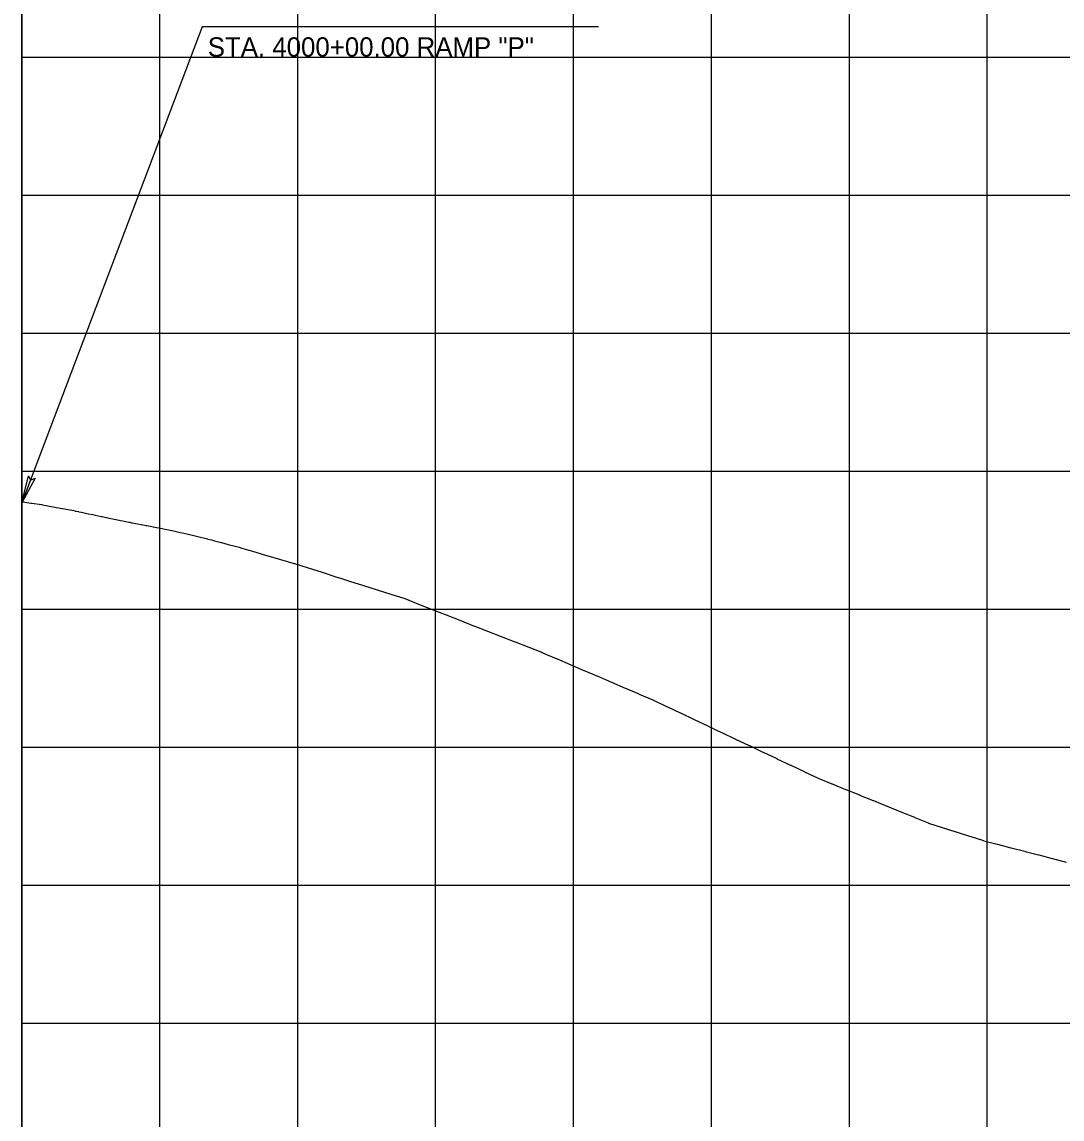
# Model space of a CAD drawing. Extents: x -7164 to 2214450, y -19642 to 253469.
# Drawn here: x 0 to 377.1, y 6265.2 to 6662.8 of the extents above; entities that cross this region are included whole.
import ezdxf

# ---------------------------------------------------------------- set-up
doc = ezdxf.new("R2010")
doc.units = 0
for name, color, linetype in [('DESIGN - PROFILE - Proposed Text', 7, 'Continuous'), ('DESIGN - SCRATCH - User 1', 7, 'Continuous'), ('DESIGN - SHEET - Light Grid', 7, 'Continuous'), ('SURVEY - PROFILE - Ground Line with Text', 7, 'Continuous')]:
    doc.layers.add(name, color=color, linetype=linetype)

msp = doc.modelspace()

# ---------------------------------------------------------------- linework, layer by layer
at = {"layer": 'DESIGN - PROFILE - Proposed Text'}
for p, q in [((147.03, 6660.98), (65.37, 6660.98)), ((147.03, 6660.98), (65.37, 6660.98)), ((209.03, 6660.98), (147.03, 6660.98)), ((209.03, 6660.98), (147.03, 6660.98))]:
    msp.add_line(p, q, dxfattribs=at)
for points in [[(65.37, 6660.98), (0, 6488.52)], [(65.37, 6660.98), (0, 6488.52)], [(0, 6488.52), (2.39, 6498.36), (3.1, 6496.7), (4.78, 6497.45), (0, 6488.52)], [(0, 6488.52), (2.39, 6498.36), (3.1, 6496.7), (4.78, 6497.45), (0, 6488.52)]]:
    msp.add_lwpolyline(points, dxfattribs=at)
msp.add_lwpolyline([(0, 6488.52), (2.39, 6498.36), (3.1, 6496.7), (4.78, 6497.45)], close=True, dxfattribs=at)
msp.add_lwpolyline([(0, 6488.52), (2.39, 6498.36), (3.1, 6496.7), (4.78, 6497.45)], close=True, dxfattribs=at)
at = {"layer": 'DESIGN - SCRATCH - User 1'}
msp.add_line((0, 7000), (0, 6000), dxfattribs=at)
msp.add_line((0, 7000), (0, 6000), dxfattribs=at)
at = {"layer": 'DESIGN - SHEET - Light Grid'}
for p, q in [((0, 9000), (0, 6500)), ((0, 9000), (0, 6500)), ((0, 6000), (0, 8500)), ((0, 6000), (0, 8500)), ((50, 6000), (50, 7000)), ((50, 6000), (50, 7000)), ((100, 6000), (100, 7000)), ((100, 6000), (100, 7000)), ((150, 6000), (150, 7000)), ((150, 6000), (150, 7000)), ((200, 6000), (200, 7000)), ((200, 6000), (200, 7000)), ((250, 6000), (250, 7000)), ((250, 6000), (250, 7000)), ((300, 6000), (300, 7000)), ((300, 6000), (300, 7000)), ((350, 6000), (350, 7000)), ((350, 6000), (350, 7000)), ((0, 6650), (2700, 6650)), ((0, 6650), (2700, 6650)), ((0, 6600), (2700, 6600)), ((0, 6600), (2700, 6600)), ((0, 6550), (2700, 6550)), ((0, 6550), (2700, 6550)), ((0, 6500), (2700, 6500)), ((0, 6500), (2700, 6500)), ((0, 6450), (2700, 6450)), ((0, 6450), (2700, 6450)), ((0, 6400), (2700, 6400)), ((0, 6400), (2700, 6400)), ((0, 6350), (2700, 6350)), ((0, 6350), (2700, 6350)), ((0, 6300), (2700, 6300)), ((0, 6300), (2700, 6300))]:
    msp.add_line(p, q, dxfattribs=at)
at = {"layer": 'SURVEY - PROFILE - Ground Line with Text'}
for points in [[(0, 6488.52), (0.33, 6488.9), (2.49, 6488.56), (3.34, 6488.43), (3.61, 6488.43), (7.07, 6487.88), (7.48, 6487.81), (8.79, 6487.6), (14.47, 6486.52), (14.72, 6486.48), (18.78, 6485.71), (19.38, 6485.58), (19.73, 6485.51), (19.75, 6485.51), (20.46, 6485.36), (20.69, 6485.31), (20.7, 6485.31), (21.51, 6485.14), (21.55, 6485.13), (24.05, 6484.6), (24.12, 6484.59), (25.7, 6484.26), (26.53, 6484.09), (26.56, 6484.08), (28.73, 6483.62), (28.78, 6483.62), (29.09, 6483.55), (30.08, 6483.34), (30.67, 6483.22), (30.7, 6483.22), (31.54, 6483.04), (31.58, 6483.03), (34.05, 6482.52), (34.11, 6482.51), (35.7, 6482.18), (36.56, 6482), (36.6, 6481.99), (38.73, 6481.54), (38.76, 6481.54), (39.08, 6481.48), (39.76, 6481.35), (39.78, 6481.35), (40.08, 6481.29), (45.05, 6480.34), (45.23, 6480.31), (48.77, 6479.63), (48.94, 6479.6), (50.19, 6479.34), (52.56, 6478.85), (54.94, 6478.35), (57.36, 6477.85), (58.75, 6477.57), (59.77, 6477.31), (62.29, 6476.69), (62.36, 6476.67), (64.77, 6476.07), (67.29, 6475.44), (67.36, 6475.42), (68.75, 6475.08), (69.77, 6474.81), (72.29, 6474.15), (72.35, 6474.14), (74.77, 6473.5), (77.29, 6472.84), (77.34, 6472.83), (78.74, 6472.46), (79.76, 6472.15), (82.3, 6471.38), (82.34, 6471.37), (84.77, 6470.63), (88.71, 6469.43), (88.74, 6469.42), (88.77, 6469.42), (98.72, 6466.59), (98.73, 6466.59), (98.82, 6466.55), (103.81, 6464.97), (103.82, 6464.96), (108.81, 6463.38), (113.81, 6461.78), (115.81, 6461.15), (118.8, 6460.19), (123.8, 6458.6), (128.79, 6457.01), (128.8, 6457), (133.79, 6455.42), (133.8, 6455.41), (138.78, 6453.82), (138.8, 6453.82), (143.77, 6451.87), (143.79, 6451.86), (148.76, 6449.91), (148.79, 6449.9), (153.76, 6447.96), (158.72, 6446.02), (158.76, 6446), (158.77, 6446), (158.8, 6445.98), (163.77, 6444.03), (163.8, 6444.01), (168.76, 6442.07)], [(0, 6488.52), (0.33, 6488.9), (2.49, 6488.56), (3.34, 6488.43), (3.61, 6488.43), (7.07, 6487.88), (7.48, 6487.81), (8.79, 6487.6), (14.47, 6486.52), (14.72, 6486.48), (18.78, 6485.71), (19.38, 6485.58), (19.73, 6485.51), (19.75, 6485.51), (20.46, 6485.36), (20.69, 6485.31), (20.7, 6485.31), (21.51, 6485.14), (21.55, 6485.13), (24.05, 6484.6), (24.12, 6484.59), (25.7, 6484.26), (26.53, 6484.09), (26.56, 6484.08), (28.73, 6483.62), (28.78, 6483.62), (29.09, 6483.55), (30.08, 6483.34), (30.67, 6483.22), (30.7, 6483.22), (31.54, 6483.04), (31.58, 6483.03), (34.05, 6482.52), (34.11, 6482.51), (35.7, 6482.18), (36.56, 6482), (36.6, 6481.99), (38.73, 6481.54), (38.76, 6481.54), (39.08, 6481.48), (39.76, 6481.35), (39.78, 6481.35), (40.08, 6481.29), (45.05, 6480.34), (45.23, 6480.31), (48.77, 6479.63), (48.94, 6479.6), (50.19, 6479.34), (52.56, 6478.85), (54.94, 6478.35), (57.36, 6477.85), (58.75, 6477.57), (59.77, 6477.31), (62.29, 6476.69), (62.36, 6476.67), (64.77, 6476.07), (67.29, 6475.44), (67.36, 6475.42), (68.75, 6475.08), (69.77, 6474.81), (72.29, 6474.15), (72.35, 6474.14), (74.77, 6473.5), (77.29, 6472.84), (77.34, 6472.83), (78.74, 6472.46), (79.76, 6472.15), (82.3, 6471.38), (82.34, 6471.37), (84.77, 6470.63), (88.71, 6469.43), (88.74, 6469.42), (88.77, 6469.42), (98.72, 6466.59), (98.73, 6466.59), (98.82, 6466.55), (103.81, 6464.97), (103.82, 6464.96), (108.81, 6463.38), (113.81, 6461.78), (115.81, 6461.15), (118.8, 6460.19), (123.8, 6458.6), (128.79, 6457.01), (128.8, 6457), (133.79, 6455.42), (133.8, 6455.41), (138.78, 6453.82), (138.8, 6453.82), (143.77, 6451.87), (143.79, 6451.86), (148.76, 6449.91), (148.79, 6449.9), (153.76, 6447.96), (158.72, 6446.02), (158.76, 6446), (158.77, 6446), (158.8, 6445.98), (163.77, 6444.03), (163.8, 6444.01), (168.76, 6442.07)], [(168.76, 6442.07), (168.8, 6442.06), (173.76, 6440.12), (173.79, 6440.11), (178.75, 6438.17), (178.79, 6438.15), (183.75, 6436.21), (183.79, 6436.19), (188.75, 6434.25), (188.79, 6434.23), (193.74, 6432.11), (193.78, 6432.1), (198.73, 6429.98), (198.78, 6429.96), (203.73, 6427.84), (203.78, 6427.82), (208.72, 6425.7), (208.77, 6425.68), (213.72, 6423.56), (213.77, 6423.54), (218.71, 6421.43), (218.77, 6421.41), (223.71, 6419.29), (223.76, 6419.27), (228.7, 6417.15), (228.76, 6417.13), (233.7, 6414.79), (233.76, 6414.76), (238.69, 6412.42), (238.75, 6412.39), (243.69, 6410.06), (243.75, 6410.03), (248.68, 6407.69), (248.74, 6407.66), (253.67, 6405.32), (253.74, 6405.29), (258.67, 6402.96), (258.74, 6402.93), (263.66, 6400.59), (263.73, 6400.56), (268.65, 6398.23), (268.73, 6398.19), (273.65, 6395.86), (273.72, 6395.83), (278.64, 6393.5), (278.72, 6393.46), (283.63, 6391.13), (283.71, 6391.1), (288.63, 6388.77), (288.71, 6388.73), (293.63, 6386.74), (293.71, 6386.71), (298.62, 6384.71), (298.71, 6384.68), (303.61, 6382.69), (303.71, 6382.65), (308.61, 6380.66), (308.7, 6380.62), (313.6, 6378.63), (313.7, 6378.59), (318.6, 6376.61), (318.7, 6376.57), (323.59, 6374.58), (323.7, 6374.54), (328.59, 6372.55), (328.7, 6372.52), (333.58, 6370.95), (333.69, 6370.91), (338.58, 6369.35), (338.69, 6369.31), (343.57, 6367.75), (343.69, 6367.71), (348.57, 6366.15), (348.69, 6366.12), (353.56, 6364.85), (353.69, 6364.82), (358.55, 6363.56), (358.69, 6363.53), (363.55, 6362.26), (363.69, 6362.23), (368.55, 6360.97), (368.69, 6360.93), (373.54, 6359.67), (373.68, 6359.63), (378.54, 6358.37)], [(168.76, 6442.07), (168.8, 6442.06), (173.76, 6440.12), (173.79, 6440.11), (178.75, 6438.17), (178.79, 6438.15), (183.75, 6436.21), (183.79, 6436.19), (188.75, 6434.25), (188.79, 6434.23), (193.74, 6432.11), (193.78, 6432.1), (198.73, 6429.98), (198.78, 6429.96), (203.73, 6427.84), (203.78, 6427.82), (208.72, 6425.7), (208.77, 6425.68), (213.72, 6423.56), (213.77, 6423.54), (218.71, 6421.43), (218.77, 6421.41), (223.71, 6419.29), (223.76, 6419.27), (228.7, 6417.15), (228.76, 6417.13), (233.7, 6414.79), (233.76, 6414.76), (238.69, 6412.42), (238.75, 6412.39), (243.69, 6410.06), (243.75, 6410.03), (248.68, 6407.69), (248.74, 6407.66), (253.67, 6405.32), (253.74, 6405.29), (258.67, 6402.96), (258.74, 6402.93), (263.66, 6400.59), (263.73, 6400.56), (268.65, 6398.23), (268.73, 6398.19), (273.65, 6395.86), (273.72, 6395.83), (278.64, 6393.5), (278.72, 6393.46), (283.63, 6391.13), (283.71, 6391.1), (288.63, 6388.77), (288.71, 6388.73), (293.63, 6386.74), (293.71, 6386.71), (298.62, 6384.71), (298.71, 6384.68), (303.61, 6382.69), (303.71, 6382.65), (308.61, 6380.66), (308.7, 6380.62), (313.6, 6378.63), (313.7, 6378.59), (318.6, 6376.61), (318.7, 6376.57), (323.59, 6374.58), (323.7, 6374.54), (328.59, 6372.55), (328.7, 6372.52), (333.58, 6370.95), (333.69, 6370.91), (338.58, 6369.35), (338.69, 6369.31), (343.57, 6367.75), (343.69, 6367.71), (348.57, 6366.15), (348.69, 6366.12), (353.56, 6364.85), (353.69, 6364.82), (358.55, 6363.56), (358.69, 6363.53), (363.55, 6362.26), (363.69, 6362.23), (368.55, 6360.97), (368.69, 6360.93), (373.54, 6359.67), (373.68, 6359.63), (378.54, 6358.37)]]:
    msp.add_lwpolyline(points, dxfattribs=at)

# ---------------------------------------------------------------- texts
at = {"layer": 'DESIGN - PROFILE - Proposed Text'}
msp.add_text('STA. 4000+00.00 RAMP "P"', height=7, dxfattribs=at).set_placement((67.37, 6650.23))
msp.add_text('STA. 4000+00.00 RAMP "P"', height=7, dxfattribs=at).set_placement((67.37, 6650.23))

doc.saveas('drawing.dxf')
